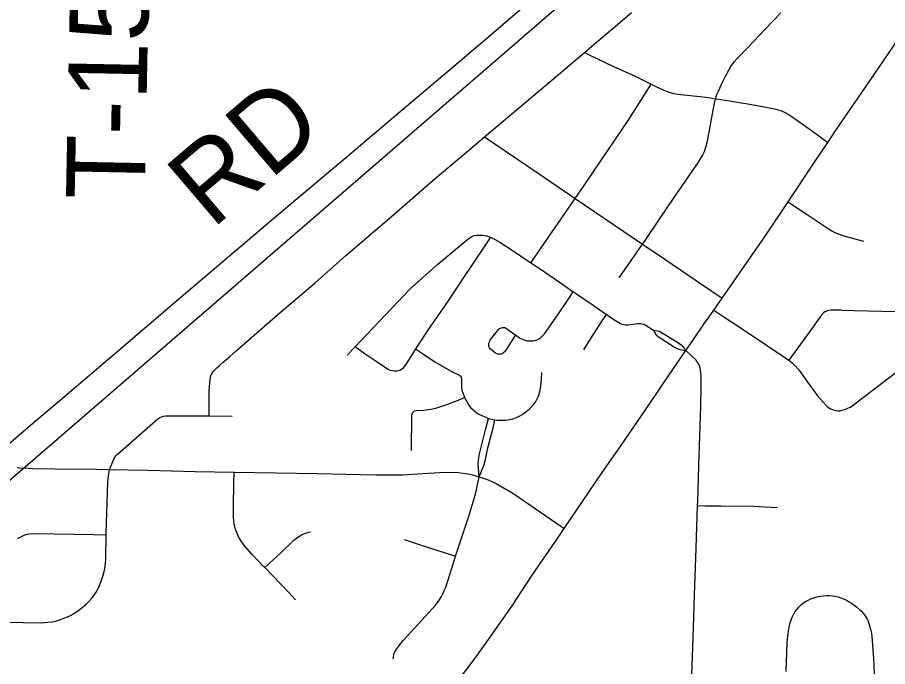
# Model space of a CAD drawing. Extents: x 2.1 to 73.9, y 4 to 26.
# Drawn here: x 48.1413 to 48.4553, y 21.9686 to 22.2029 of the extents above; entities that cross this region are included whole.
import ezdxf

# ---------------------------------------------------------------- set-up
doc = ezdxf.new("R2010")
doc.units = 0
for name, color, linetype in [('GM_X_City_Street', 7, 'Continuous'), ('GM_X_County_Road', 7, 'Continuous'), ('GM_X_County_Road_Text', 7, 'Continuous'), ('GM_X_Minor_River', 7, 'Continuous'), ('GM_X_State_Route', 7, 'Continuous'), ('GM_X_Township_Road_Text', 7, 'Continuous')]:
    doc.layers.add(name, color=color, linetype=linetype)

msp = doc.modelspace()

# ---------------------------------------------------------------- linework, layer by layer
at = {"layer": 'GM_X_City_Street'}
msp.add_line((48.26029, 22.08101), (48.26317, 22.08402), dxfattribs=at)
for points in [[(48.21042, 22.05906), (48.21045, 22.0627), (48.21049, 22.06826), (48.21056, 22.06949), (48.21064, 22.07101), (48.21076, 22.07224), (48.21107, 22.07345), (48.21145, 22.07429), (48.21217, 22.07531), (48.21325, 22.07641), (48.21416, 22.07723), (48.21556, 22.07844), (48.2179, 22.08048), (48.22016, 22.08251), (48.22106, 22.08329), (48.23527, 22.09565), (48.24874, 22.1071), (48.25977, 22.11691), (48.27626, 22.13102), (48.29124, 22.14408), (48.30329, 22.15428), (48.30985, 22.15981), (48.33406, 22.1802), (48.34587, 22.19018), (48.34925, 22.19304), (48.35706, 22.19965), (48.3629, 22.20458)], [(48.35846, 22.10885), (48.36686, 22.12101), (48.36781, 22.1224), (48.37322, 22.13036), (48.37829, 22.13781), (48.38353, 22.14552), (48.38702, 22.15066), (48.38851, 22.15308), (48.38921, 22.15452), (48.38974, 22.15601), (48.39027, 22.15814), (48.3923, 22.16941), (48.39302, 22.17298), (48.39319, 22.17352), (48.39341, 22.17425), (48.39369, 22.17499), (48.39413, 22.17601), (48.39471, 22.17728), (48.39574, 22.17943), (48.39679, 22.18161), (48.3972, 22.18242), (48.39763, 22.18322), (48.39806, 22.18401), (48.39898, 22.18555), (48.39949, 22.18625), (48.40002, 22.18694), (48.40101, 22.18807), (48.40503, 22.19229), (48.41101, 22.19849), (48.41677, 22.20446)], [(48.34587, 22.19018), (48.34787, 22.18924), (48.35618, 22.1853), (48.36417, 22.18161), (48.36996, 22.17877), (48.37216, 22.17769), (48.37516, 22.17631), (48.37676, 22.17572), (48.37805, 22.17543), (48.38048, 22.17507), (48.38767, 22.17427), (48.39056, 22.17392), (48.39319, 22.17352), (48.39352, 22.17347), (48.39827, 22.17276), (48.40243, 22.17206), (48.40411, 22.17176), (48.41016, 22.17072), (48.41446, 22.16988), (48.4163, 22.16937), (48.41808, 22.16863), (48.42003, 22.16756), (48.42618, 22.16327), (48.43125, 22.15956), (48.43371, 22.15776)], [(48.32658, 22.11432), (48.32769, 22.11593), (48.33318, 22.12386), (48.33986, 22.13362), (48.34252, 22.13751), (48.34548, 22.14184), (48.35179, 22.1511), (48.36189, 22.16606), (48.36795, 22.17548), (48.36996, 22.17877)], [(48.30985, 22.15981), (48.31357, 22.1572), (48.32879, 22.14694), (48.34135, 22.13831), (48.34252, 22.13751), (48.36348, 22.12328), (48.36686, 22.12101), (48.37483, 22.11564), (48.39151, 22.10424), (48.39552, 22.1015)], [(48.41939, 22.13634), (48.42281, 22.13405), (48.42584, 22.13201), (48.43382, 22.12665), (48.43512, 22.12584), (48.43626, 22.12524), (48.43783, 22.1246), (48.43945, 22.12406), (48.44652, 22.12215)], [(48.26317, 22.08402), (48.26738, 22.08842), (48.28302, 22.10488), (48.28744, 22.10884), (48.29303, 22.11377), (48.30017, 22.1198), (48.30374, 22.1228), (48.30448, 22.12334), (48.3052, 22.12375), (48.3061, 22.1241), (48.30699, 22.12423), (48.30792, 22.12431), (48.30891, 22.12428), (48.30979, 22.12415), (48.31057, 22.12399), (48.31129, 22.12378), (48.31199, 22.12352)], [(48.31199, 22.12352), (48.30994, 22.12045), (48.30202, 22.10859), (48.29669, 22.10057), (48.29262, 22.09471), (48.29037, 22.09137), (48.28495, 22.08326)], [(48.31199, 22.12352), (48.31338, 22.12286), (48.31532, 22.12177), (48.32056, 22.11838), (48.32658, 22.11432)], [(48.32658, 22.11432), (48.32984, 22.11213), (48.33882, 22.10598), (48.34181, 22.10387)], [(48.321, 22.08827), (48.32249, 22.08727), (48.32372, 22.08664), (48.32451, 22.08632), (48.32501, 22.08619), (48.32558, 22.0861), (48.32622, 22.08608), (48.32723, 22.08614), (48.32793, 22.08627), (48.32865, 22.0865), (48.32942, 22.08687), (48.33002, 22.08724), (48.33053, 22.08766), (48.33145, 22.08863), (48.33628, 22.0955), (48.33997, 22.10108), (48.34181, 22.10387)], [(48.34181, 22.10387), (48.34263, 22.1033), (48.34907, 22.09895), (48.35384, 22.09564)], [(48.39251, 22.09717), (48.39617, 22.09479), (48.40354, 22.08999), (48.41966, 22.07912), (48.42019, 22.07872), (48.42086, 22.07818), (48.42159, 22.07752), (48.42324, 22.07563), (48.42616, 22.0716), (48.43001, 22.06634), (48.43198, 22.06394), (48.43331, 22.06251), (48.43391, 22.06206), (48.43446, 22.06173), (48.43535, 22.06131), (48.43602, 22.0611), (48.43678, 22.06094), (48.43743, 22.06088), (48.43811, 22.0609), (48.43892, 22.06106), (48.43968, 22.0613), (48.44046, 22.0616), (48.44119, 22.06193), (48.44172, 22.0622), (48.44231, 22.06255), (48.45521, 22.07243), (48.4593, 22.07549)], [(48.45821, 22.09663), (48.4432, 22.09695), (48.43893, 22.09712), (48.43834, 22.09715), (48.43711, 22.0972), (48.43495, 22.09719), (48.43404, 22.09707), (48.43348, 22.09696), (48.43297, 22.09677), (48.43258, 22.09655), (48.43217, 22.09623), (48.43184, 22.09589), (48.43156, 22.09559), (48.42703, 22.08943), (48.41966, 22.07912)], [(48.34563, 22.08292), (48.34822, 22.087), (48.35208, 22.09293), (48.35384, 22.09564)], [(48.35384, 22.09564), (48.35647, 22.09381), (48.35829, 22.09273), (48.35891, 22.0924), (48.35945, 22.09215), (48.36009, 22.09201), (48.36069, 22.09194), (48.3615, 22.09195), (48.36345, 22.09218), (48.36505, 22.09236), (48.36558, 22.09238), (48.3661, 22.09236), (48.3666, 22.0923), (48.36715, 22.09218), (48.36773, 22.09196), (48.37074, 22.09002)], [(48.321, 22.08827), (48.31726, 22.08238), (48.31679, 22.08187), (48.31646, 22.08163), (48.31614, 22.08144), (48.31579, 22.08135), (48.31543, 22.08131), (48.31504, 22.08131), (48.31467, 22.08137), (48.31426, 22.08147), (48.31379, 22.08173), (48.3127, 22.08249), (48.31184, 22.08323), (48.31162, 22.08355), (48.31147, 22.0839), (48.31141, 22.08426), (48.31138, 22.0846), (48.31138, 22.08495), (48.31141, 22.08531), (48.31169, 22.08604), (48.31203, 22.08657), (48.31499, 22.09029), (48.31528, 22.09054), (48.31559, 22.09071), (48.31597, 22.09086), (48.31636, 22.09092), (48.3167, 22.09094), (48.31705, 22.0909), (48.31739, 22.09079), (48.31771, 22.09062), (48.32038, 22.08866), (48.321, 22.08827)], [(48.37074, 22.09002), (48.37106, 22.0894), (48.37125, 22.089), (48.37162, 22.08844), (48.37184, 22.0882), (48.37212, 22.08798), (48.37835, 22.08384), (48.37912, 22.08345), (48.37987, 22.08315), (48.38097, 22.08287), (48.38247, 22.08259)], [(48.37074, 22.09002), (48.37169, 22.08992), (48.37227, 22.08979), (48.37286, 22.0896), (48.37334, 22.08938), (48.37981, 22.08546), (48.38082, 22.08464), (48.38136, 22.08409), (48.38247, 22.08259)], [(48.28495, 22.08326), (48.28415, 22.08207), (48.28137, 22.07754), (48.28076, 22.07673), (48.28029, 22.07618), (48.27982, 22.07581), (48.27928, 22.07548), (48.27876, 22.07529), (48.27828, 22.0752), (48.27778, 22.07516), (48.27719, 22.0752), (48.2765, 22.07529), (48.27589, 22.07543), (48.27532, 22.07563), (48.27484, 22.07586), (48.27103, 22.07843), (48.2667, 22.08134), (48.26497, 22.08266), (48.26317, 22.08402)], [(48.28495, 22.08326), (48.28775, 22.08134), (48.29186, 22.07853), (48.2984, 22.07486)], [(48.2984, 22.07486), (48.30058, 22.07387), (48.3009, 22.07364), (48.3012, 22.07334), (48.30137, 22.07302), (48.30147, 22.0726), (48.30154, 22.07212), (48.30147, 22.07087), (48.30157, 22.06921), (48.3018, 22.06797), (48.3023, 22.06641), (48.30257, 22.06565)], [(48.31356, 22.05757), (48.31432, 22.05751), (48.31508, 22.05749), (48.31617, 22.05748), (48.31756, 22.05753), (48.3188, 22.05768), (48.32006, 22.058), (48.3213, 22.05845), (48.32251, 22.05909), (48.32335, 22.05957), (48.32415, 22.06006), (48.32489, 22.06061), (48.32593, 22.06142), (48.32683, 22.06232), (48.32777, 22.06339), (48.32836, 22.06428), (48.32883, 22.06524), (48.32925, 22.06618), (48.32972, 22.06767), (48.33014, 22.0698), (48.33041, 22.07227), (48.33048, 22.07476)], [(48.28349, 22.04659), (48.28354, 22.0592), (48.28365, 22.05975), (48.28389, 22.0602), (48.28418, 22.06054), (48.28461, 22.06082), (48.28511, 22.06094), (48.28794, 22.06109), (48.29039, 22.06146), (48.29219, 22.06185), (48.29664, 22.06325), (48.30067, 22.06488), (48.30257, 22.06565)], [(48.30257, 22.06565), (48.30411, 22.06297), (48.30477, 22.0621), (48.30572, 22.06126), (48.30673, 22.06044), (48.30778, 22.0597), (48.30909, 22.05901), (48.31025, 22.05854), (48.31127, 22.05814)], [(48.17455, 22.03973), (48.17582, 22.04285), (48.17623, 22.04371), (48.17652, 22.04421), (48.17685, 22.0447), (48.17738, 22.04528), (48.19193, 22.058), (48.19263, 22.05845), (48.19329, 22.05874), (48.19403, 22.05894), (48.19472, 22.05907), (48.19575, 22.05911), (48.20587, 22.05912), (48.21042, 22.05906), (48.21876, 22.05894)], [(48.30787, 22.03699), (48.30762, 22.04016), (48.30753, 22.04176), (48.30765, 22.043), (48.30793, 22.04485), (48.31022, 22.05397), (48.31127, 22.05814)], [(48.30787, 22.03699), (48.30955, 22.0411), (48.31, 22.04266), (48.31037, 22.04445), (48.31105, 22.04748), (48.31249, 22.0529), (48.31277, 22.05411), (48.31356, 22.05757)], [(48.31127, 22.05814), (48.31173, 22.05801), (48.31287, 22.0577), (48.31356, 22.05757)], [(48.13305, 21.98477), (48.1433, 21.98449), (48.1498, 21.98438), (48.15224, 21.98454), (48.15389, 21.98477), (48.15531, 21.98511), (48.15681, 21.98559), (48.15806, 21.98604), (48.15931, 21.98656), (48.16063, 21.98715), (48.16174, 21.98779), (48.16293, 21.98855), (48.16406, 21.9894), (48.16519, 21.99032), (48.16618, 21.99119), (48.16709, 21.99203), (48.16817, 21.99329), (48.16893, 21.99429), (48.16967, 21.99545), (48.17027, 21.99652), (48.17088, 21.99777), (48.17135, 21.99899), (48.17189, 22.00042), (48.17226, 22.0016), (48.17261, 22.00287), (48.17281, 22.00392), (48.17294, 22.00484), (48.17308, 22.00598), (48.17316, 22.00717), (48.1733, 22.01614), (48.17332, 22.01675), (48.17384, 22.03526), (48.1741, 22.03726), (48.17455, 22.03973)], [(48.1412, 22.0404), (48.14201, 22.04033), (48.14519, 22.0402), (48.14694, 22.04011), (48.15473, 22.03993), (48.16996, 22.03977), (48.17455, 22.03973), (48.18829, 22.03941), (48.20538, 22.03901), (48.21945, 22.03875), (48.24951, 22.03822), (48.25976, 22.03801), (48.27064, 22.0378), (48.27811, 22.03772), (48.2803, 22.03782), (48.28745, 22.03823), (48.29364, 22.03863), (48.29734, 22.03869), (48.30041, 22.03857), (48.30201, 22.03842), (48.30388, 22.03813), (48.30554, 22.03771), (48.30787, 22.03699), (48.31108, 22.03594), (48.31268, 22.03525), (48.31406, 22.03461), (48.31632, 22.03336), (48.32001, 22.0311), (48.32466, 22.02801), (48.33541, 22.02062), (48.33859, 22.01844)], [(48.24162, 21.9927), (48.23927, 21.99518), (48.23055, 22.00427), (48.23024, 22.00459), (48.22596, 22.00907), (48.22329, 22.01206), (48.22204, 22.01377), (48.22098, 22.0156), (48.22026, 22.01726), (48.21998, 22.01805), (48.21973, 22.01899), (48.2194, 22.02077), (48.21922, 22.02289), (48.21926, 22.02658), (48.21938, 22.03466), (48.21945, 22.03875)], [(48.27688, 21.97137), (48.27694, 21.97214), (48.27715, 21.97309), (48.27746, 21.97383), (48.27802, 21.97487), (48.27873, 21.97584), (48.28048, 21.97796), (48.28591, 21.98391), (48.29224, 21.99089), (48.29347, 21.9925), (48.29431, 21.99385), (48.2949, 21.99502), (48.29531, 21.99599), (48.2958, 21.99722), (48.29872, 22.00638), (48.2994, 22.00845), (48.30417, 22.0229), (48.30651, 22.03079), (48.30721, 22.03359), (48.30787, 22.03699)], [(48.38673, 22.02668), (48.38949, 22.02662), (48.39517, 22.02652), (48.40696, 22.0264), (48.41108, 22.02627), (48.41539, 22.02603)], [(48.14132, 22.01483), (48.14321, 22.01578), (48.14434, 22.01623), (48.14552, 22.01647), (48.14738, 22.01657), (48.16887, 22.01622), (48.1733, 22.01614)], [(48.23055, 22.00427), (48.2336, 22.0071), (48.23631, 22.00962), (48.24102, 22.01413), (48.24245, 22.01531), (48.24374, 22.01614), (48.24487, 22.01664), (48.24637, 22.01707), (48.24706, 22.01717)], [(48.28078, 22.0144), (48.28583, 22.01275), (48.29594, 22.00954), (48.2994, 22.00845)], [(48.41862, 21.96673), (48.41909, 21.97727), (48.4194, 21.98067), (48.41979, 21.98281), (48.42013, 21.9844), (48.42083, 21.98636), (48.42132, 21.98738), (48.42196, 21.98848), (48.4227, 21.98937), (48.42344, 21.9902), (48.42423, 21.99097), (48.42493, 21.99153), (48.42589, 21.99214), (48.4268, 21.99263), (48.42787, 21.99311), (48.42904, 21.99355), (48.43018, 21.99384), (48.43113, 21.994), (48.43204, 21.99413), (48.43315, 21.99422), (48.43422, 21.99422), (48.43533, 21.9941), (48.43631, 21.99394), (48.43739, 21.99369), (48.43843, 21.99337), (48.43954, 21.99293), (48.44048, 21.99249), (48.44144, 21.99198), (48.44229, 21.99148), (48.44314, 21.99088), (48.44406, 21.99012), (48.44514, 21.98917), (48.44586, 21.98851), (48.4464, 21.98788), (48.44713, 21.9869), (48.44786, 21.98569), (48.44821, 21.98494), (48.44849, 21.98415), (48.44873, 21.98328), (48.44899, 21.98241), (48.44923, 21.98157), (48.44941, 21.98058), (48.4496, 21.97939), (48.45022, 21.97144), (48.45046, 21.96574)]]:
    msp.add_lwpolyline(points, dxfattribs=at)
at = {"layer": 'GM_X_County_Road'}
for points in [[(48.13542, 22.04657), (48.14601, 22.05566), (48.15597, 22.0641), (48.17705, 22.08202), (48.19949, 22.10123), (48.23551, 22.13182), (48.25948, 22.15211), (48.27778, 22.16755), (48.29633, 22.18317), (48.3098, 22.19468), (48.33078, 22.21271)], [(48.38673, 22.02668), (48.38678, 22.02812), (48.38718, 22.04115), (48.38752, 22.05171), (48.38784, 22.06259), (48.38799, 22.06941), (48.38795, 22.07341), (48.38777, 22.07554), (48.38748, 22.07686), (48.38718, 22.07765), (48.38683, 22.07824), (48.38614, 22.07921), (48.38429, 22.08099), (48.38247, 22.08259)], [(48.38454, 21.96331), (48.38473, 21.96886), (48.38503, 21.97568), (48.38537, 21.98622), (48.38552, 21.99056), (48.38563, 21.99428), (48.38617, 22.01135), (48.38673, 22.02668)]]:
    msp.add_lwpolyline(points, dxfattribs=at)
at = {"layer": 'GM_X_Minor_River'}
msp.add_lwpolyline([(47.80764, 21.75007), (48.75069, 22.56484)], dxfattribs=at)
at = {"layer": 'GM_X_State_Route'}
for points in [[(48.33859, 22.01844), (48.35231, 22.03858), (48.35788, 22.04663), (48.3645, 22.05625), (48.37194, 22.06727), (48.37441, 22.07083), (48.37953, 22.07838), (48.38162, 22.08142), (48.38247, 22.08259), (48.38518, 22.08659), (48.38923, 22.09253), (48.39088, 22.09482), (48.39251, 22.09717), (48.39552, 22.1015), (48.41105, 22.12385), (48.41939, 22.13634), (48.42888, 22.15057), (48.43371, 22.15776), (48.43675, 22.1623), (48.44857, 22.17961), (48.4558, 22.19018), (48.46183, 22.19892), (48.46746, 22.20726)], [(48.20127, 21.85375), (48.2036, 21.85635), (48.20644, 21.85943), (48.23427, 21.88973), (48.23474, 21.89024), (48.24961, 21.90662), (48.25656, 21.91421), (48.26982, 21.92848), (48.28078, 21.94061), (48.291, 21.95205), (48.29657, 21.95872), (48.30048, 21.96361), (48.3065, 21.97166), (48.31127, 21.97833), (48.31976, 21.99052), (48.32682, 22.00121), (48.33687, 22.01593), (48.33859, 22.01844)]]:
    msp.add_lwpolyline(points, dxfattribs=at)

# ---------------------------------------------------------------- texts
at = {"layer": 'GM_X_County_Road_Text'}
msp.add_text('RD', height=0.028409, rotation=40.4399, dxfattribs=at).set_placement((48.21146, 22.12618))
at = {"layer": 'GM_X_Township_Road_Text'}
msp.add_text('T-155', height=0.028409, rotation=88.8774, dxfattribs=at).set_placement((48.18717, 22.13692))

doc.saveas('drawing.dxf')
